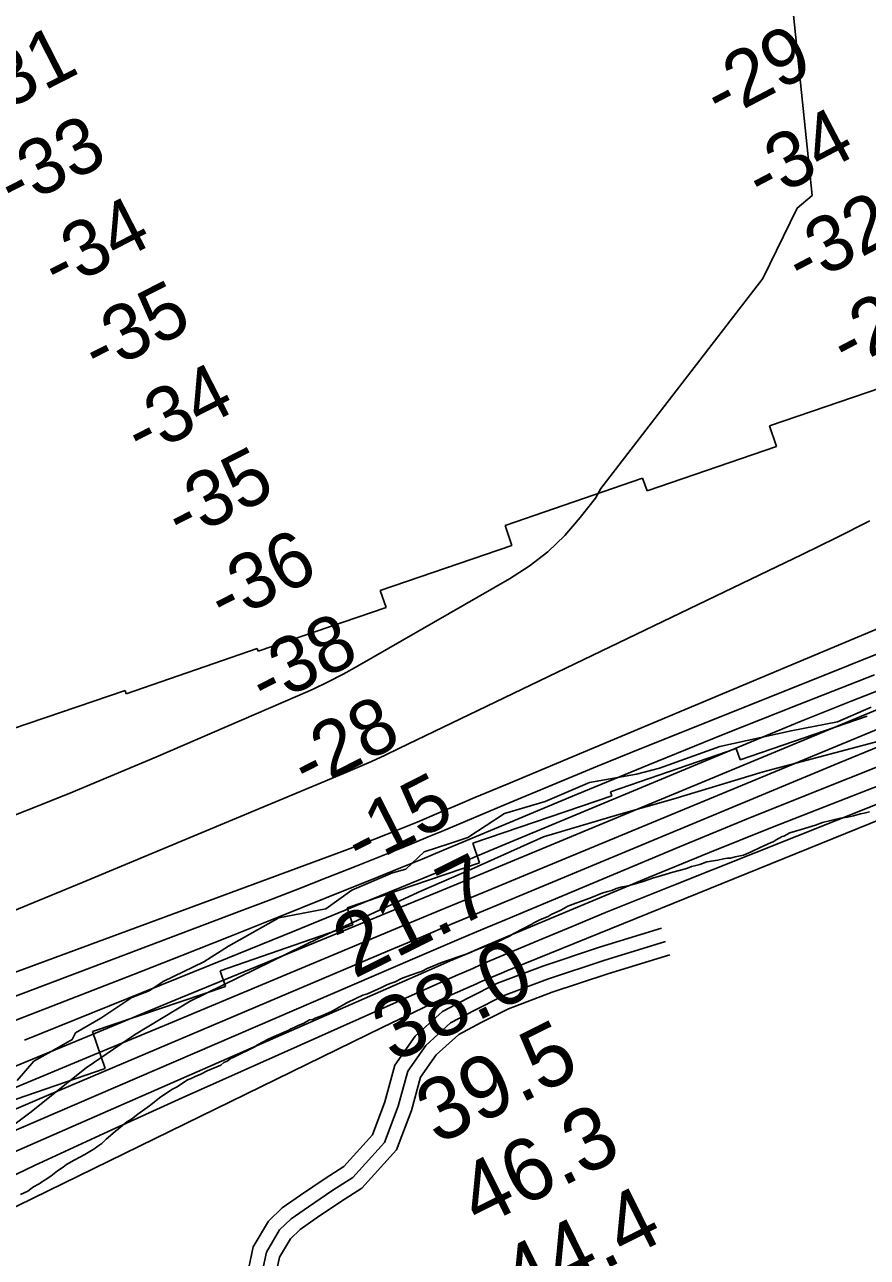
# Model space of a CAD drawing. Extents: x 3219052 to 3256913, y 800770 to 826146.
# Drawn here: x 3252341 to 3253248, y 814623 to 815949 of the extents above; entities that cross this region are included whole.
import ezdxf

# ---------------------------------------------------------------- set-up
doc = ezdxf.new("R2010")
doc.units = 0
for name, color, linetype in [('V-RIVR-EDGE', 7, 'Continuous'), ('V-RIVR-RANG', 7, 'Continuous'), ('V-ROAD-CNTR', 7, 'Continuous'), ('V-RRAP-FSHR', 7, 'Continuous'), ('V-RRAP-RVMT', 7, 'Continuous'), ('V-SITE-VEGE', 7, 'Continuous'), ('V-TOPO-DPTH', 7, 'Continuous'), ('V-TOPO-MAJR', 7, 'Continuous'), ('V-TOPO-MINR', 7, 'Continuous'), ('V-TOPO-WATR', 7, 'Continuous')]:
    doc.layers.add(name, color=color, linetype=linetype)

msp = doc.modelspace()

# ---------------------------------------------------------------- linework, layer by layer
at = {"layer": 'V-RIVR-EDGE'}
msp.add_lwpolyline([(3252333.5, 814813.5), (3252351.4, 814834.3), (3252373.2, 814846.4), (3252392.7, 814857.6), (3252396.2, 814864.6), (3252423.2, 814880.6), (3252456.8, 814902.7), (3252475.5, 814910), (3252490.3, 814920), (3252534.2, 814941.2), (3252560.8, 814958.1), (3252614.8, 814988.4), (3252665.2, 814998.2), (3252693.1, 815018.2), (3252737, 815036.7), (3252751.4, 815040.6), (3252771, 815059.3), (3252797.5, 815067.9), (3252818, 815074.8), (3252857.6, 815100.8), (3252901.1, 815113.7), (3252949, 815134), (3252999.4, 815143), (3253024.2, 815149.5), (3253089, 815172.8), (3253165.6, 815189.6), (3253215.6, 815199.4), (3253251.7, 815215)], dxfattribs=at)
at = {"layer": 'V-ROAD-CNTR'}
for points in [[(3253026.3, 814977.4), (3252959.5, 814956.7), (3252898.8, 814936.6), (3252849.8, 814918.1), (3252818.8, 814902.4), (3252790.9, 814887.8), (3252761.4, 814861.2), (3252739.6, 814829.8), (3252728.9, 814790.5), (3252715.4, 814754.9), (3252684.7, 814720.8), (3252664.7, 814708.2), (3252638, 814690), (3252618.4, 814676.4), (3252603.7, 814662.1), (3252587.2, 814634.5), (3252575.9, 814581.3)], [(3253030.7, 814963), (3252964.1, 814942.4), (3252903.8, 814922.4), (3252855.9, 814904.4), (3252825.7, 814889.1), (3252799.5, 814875.4), (3252772.7, 814851.2), (3252753.4, 814823.4), (3252743.2, 814785.8), (3252728.4, 814746.9), (3252694.5, 814709.2), (3252672.9, 814695.6), (3252646.5, 814677.6), (3252628, 814664.8), (3252615.6, 814652.7), (3252601.4, 814628.9), (3252590.5, 814577.7)], [(3253035.2, 814948.7), (3252968.6, 814928.1), (3252908.8, 814908.3), (3252861.9, 814890.6), (3252832.5, 814875.7), (3252808.2, 814863), (3252784.1, 814841.2), (3252767.2, 814816.9), (3252757.5, 814781.2), (3252741.4, 814739), (3252704.2, 814697.6), (3252681.1, 814683.1), (3252655, 814665.3), (3252637.6, 814653.2), (3252627.5, 814643.3), (3252615.5, 814623.4), (3252605.1, 814574.2)]]:
    msp.add_lwpolyline(points, dxfattribs=at)
at = {"layer": 'V-RRAP-FSHR'}
msp.add_lwpolyline([(3252290.4, 814736.3), (3252347.1, 814778.6), (3252407.6, 814827), (3252459.7, 814862.6), (3252519.6, 814898.9), (3252658.5, 814966.9), (3252768.3, 815017.4), (3252822, 815040.9), (3252899.5, 815075.4), (3252980.4, 815099.5), (3253038.6, 815116.1), (3253135.5, 815145.4), (3253289.7, 815186.5), (3253363.3, 815210.7), (3253449, 815243.9), (3253553.2, 815279.1), (3253669.3, 815315.3), (3253773.5, 815346.9), (3253884, 815377.5), (3253958.4, 815408.3), (3254029.6, 815429.6), (3254093.1, 815439.1)], dxfattribs=at)
at = {"layer": 'V-RRAP-RVMT'}
for p, q in [((3253142.3, 815517.8), (3253284.8, 815566.2)), ((3253149.9, 815495.5), (3253142.3, 815517.8)), ((3253011, 815447.6), (3253149.9, 815495.5)), ((3252858.2, 815410.5), (3253006, 815461.5)), ((3253006, 815461.5), (3253011, 815447.6)), ((3252865.3, 815389), (3252858.2, 815410.5)), ((3252723.9, 815340.6), (3252865.3, 815389)), ((3252730.3, 815322.1), (3252723.9, 815340.6)), ((3252592.7, 815275.2), (3252730.3, 815322.1)), ((3252450.7, 815229.5), (3252591.6, 815278.2)), ((3252591.6, 815278.2), (3252592.7, 815275.2)), ((3252299.1, 815182), (3252449.4, 815233)), ((3252449.4, 815233), (3252450.7, 815229.5)), ((3253247.6, 815205.2), (3253110.8, 815158.2)), ((3253106.5, 815170.7), (3252971.5, 815124)), ((3253110.8, 815158.2), (3253106.5, 815170.7)), ((3252972.9, 815119.7), (3252823.4, 815068.6)), ((3252971.5, 815124), (3252972.9, 815119.7)), ((3252823.4, 815068.6), (3252830.7, 815047.6)), ((3252830.7, 815047.6), (3252688.2, 814999.2)), ((3252688.2, 814999.2), (3252694.3, 814980.9)), ((3252694.3, 814980.9), (3252551.7, 814931.4)), ((3252551.7, 814931.4), (3252557.4, 814914.5)), ((3252557.4, 814914.5), (3252414.5, 814866.1)), ((3252414.5, 814866.1), (3252428.2, 814826.3)), ((3252428.2, 814826.3), (3252285.7, 814777.3))]:
    msp.add_line(p, q, dxfattribs=at)
at = {"layer": 'V-SITE-VEGE'}
for p, q in [((3253199.4, 815090.8), (3253218.8, 815095.5)), ((3253218.8, 815095.5), (3253226.4, 815096.8)), ((3253226.4, 815096.8), (3253232.6, 815098.2)), ((3253232.6, 815098.2), (3253240.2, 815100.2)), ((3253240.2, 815100.2), (3253244.3, 815100.9)), ((3253244.3, 815100.9), (3253249.8, 815102.3)), ((3253164.2, 815079.9), (3253176.6, 815083.3)), ((3253176.6, 815083.3), (3253180.1, 815084.6)), ((3253180.1, 815084.6), (3253191.8, 815088)), ((3253191.8, 815088), (3253199.4, 815090.8)), ((3253132.4, 815064.1), (3253144.1, 815069.6)), ((3253144.1, 815069.6), (3253146.2, 815070.3)), ((3253146.2, 815070.3), (3253149.6, 815072.3)), ((3253149.6, 815072.3), (3253155.9, 815075.8)), ((3253155.9, 815075.8), (3253157.9, 815076.4)), ((3253157.9, 815076.4), (3253164.2, 815079.9)), ((3253100.6, 815052.5), (3253105.4, 815053.9)), ((3253105.4, 815053.9), (3253114.4, 815055.9)), ((3253114.4, 815055.9), (3253122.7, 815059.3)), ((3253122.7, 815059.3), (3253132.4, 815064.1)), ((3253038.4, 815037.6), (3253052.2, 815041)), ((3253052.2, 815041), (3253054.3, 815041.7)), ((3253054.3, 815041.7), (3253058.4, 815043.8)), ((3253058.4, 815043.8), (3253061.9, 815044.4)), ((3253061.9, 815044.4), (3253067.4, 815045.8)), ((3253067.4, 815045.8), (3253075, 815048.5)), ((3253075, 815048.5), (3253086.8, 815050.5)), ((3253086.8, 815050.5), (3253093, 815051.9)), ((3253093, 815051.9), (3253097.1, 815052.6)), ((3253097.1, 815052.6), (3253100.6, 815052.5)), ((3252994.2, 815024), (3253006.6, 815027.4)), ((3253006.6, 815027.4), (3253017.7, 815031.5)), ((3253017.7, 815031.5), (3253023.2, 815032.9)), ((3253023.2, 815032.9), (3253038.4, 815037.6)), ((3252949.2, 815009.7), (3252963.1, 815015.2)), ((3252963.1, 815015.2), (3252968.6, 815016.6)), ((3252968.6, 815016.6), (3252972.7, 815017.9)), ((3252972.7, 815017.9), (3252977.6, 815020)), ((3252977.6, 815020), (3252982.4, 815021.3)), ((3252982.4, 815021.3), (3252990, 815022.7)), ((3252990, 815022.7), (3252994.2, 815024)), ((3252918.1, 814996.8), (3252925.7, 815000.9)), ((3252925.7, 815000.9), (3252934, 815004.3)), ((3252934, 815004.3), (3252940.3, 815006.3)), ((3252940.3, 815006.3), (3252949.2, 815009.7)), ((3252896, 814986.5), (3252904.3, 814989.9)), ((3252904.3, 814989.9), (3252907.8, 814992)), ((3252907.8, 814992), (3252918.1, 814996.8)), ((3252867.6, 814971.5), (3252887, 814981.7)), ((3252887, 814981.7), (3252889.1, 814983.1)), ((3252889.1, 814983.1), (3252896, 814986.5)), ((3252840.7, 814959.1), (3252846.9, 814961.2)), ((3252846.9, 814961.2), (3252850.4, 814962.6)), ((3252850.4, 814962.6), (3252854.5, 814964.6)), ((3252854.5, 814964.6), (3252856.6, 814966)), ((3252856.6, 814966), (3252862.8, 814968.7)), ((3252862.8, 814968.7), (3252867.6, 814971.5)), ((3252790.9, 814940.7), (3252817.2, 814949.6)), ((3252817.2, 814949.6), (3252828.2, 814954.4)), ((3252828.2, 814954.4), (3252833.8, 814956.4)), ((3252833.8, 814956.4), (3252840.7, 814959.1)), ((3252774.3, 814933.9), (3252790.9, 814940.7)), ((3252739.8, 814919.6), (3252746.7, 814923)), ((3252746.7, 814923), (3252751.5, 814925)), ((3252751.5, 814925), (3252764.6, 814929.8)), ((3252764.6, 814929.8), (3252768.8, 814931.2)), ((3252768.8, 814931.2), (3252774.3, 814933.9)), ((3252710, 814906.6), (3252725.2, 814913.4)), ((3252725.2, 814913.4), (3252730.8, 814916.2)), ((3252730.8, 814916.2), (3252735.6, 814918.2)), ((3252735.6, 814918.2), (3252739.8, 814919.6)), ((3252672, 814888.1), (3252687.9, 814897)), ((3252687.9, 814897), (3252697.6, 814901.8)), ((3252697.6, 814901.8), (3252705.2, 814905.2)), ((3252705.2, 814905.2), (3252710, 814906.6)), ((3252654, 814880.6), (3252661.6, 814883.3)), ((3252661.6, 814883.3), (3252672, 814888.1)), ((3252625.7, 814867.6), (3252627.7, 814869)), ((3252627.7, 814869), (3252631.2, 814870.4)), ((3252631.2, 814870.4), (3252634.7, 814872.4)), ((3252634.7, 814872.4), (3252641.6, 814875.1)), ((3252641.6, 814875.1), (3252647.8, 814878.6)), ((3252647.8, 814878.6), (3252651.2, 814879.2)), ((3252651.2, 814879.2), (3252654, 814880.6)), ((3252591.8, 814851.9), (3252604.2, 814858.1)), ((3252604.2, 814858.1), (3252609.8, 814860.8)), ((3252609.8, 814860.8), (3252625.7, 814867.6)), ((3252565.5, 814838.2), (3252589, 814849.8)), ((3252589, 814849.8), (3252591.8, 814851.9)), ((3252537.8, 814823.8), (3252552.3, 814830)), ((3252552.3, 814830), (3252555.8, 814832.7)), ((3252555.8, 814832.7), (3252559.3, 814834.1)), ((3252559.3, 814834.1), (3252563.4, 814837.5)), ((3252563.4, 814837.5), (3252565.5, 814838.2)), ((3252516.4, 814814.3), (3252520.5, 814815.6)), ((3252520.5, 814815.6), (3252524.7, 814817.7)), ((3252524.7, 814817.7), (3252530.9, 814820.4)), ((3252530.9, 814820.4), (3252537.8, 814823.8)), ((3252488, 814795.8), (3252500.5, 814804)), ((3252500.5, 814804), (3252505.3, 814806.7)), ((3252505.3, 814806.7), (3252516.4, 814814.3)), ((3252475.6, 814786.2), (3252488, 814795.8)), ((3252456.2, 814771.8), (3252463.1, 814777.3)), ((3252463.1, 814777.3), (3252475.6, 814786.2)), ((3252438.9, 814758.7), (3252446.5, 814764.9)), ((3252446.5, 814764.9), (3252451.3, 814769)), ((3252451.3, 814769), (3252456.2, 814771.8)), ((3252424.3, 814745.7), (3252429.2, 814750.5)), ((3252429.2, 814750.5), (3252438.9, 814758.7)), ((3252406.3, 814734), (3252413.2, 814738.1)), ((3252413.2, 814738.1), (3252416, 814739.5)), ((3252416, 814739.5), (3252420.2, 814742.9)), ((3252420.2, 814742.9), (3252424.3, 814745.7)), ((3252382.8, 814720.3), (3252386.3, 814723.1)), ((3252386.3, 814723.1), (3252394.6, 814727.9)), ((3252394.6, 814727.9), (3252406.3, 814734)), ((3252356.5, 814701.8), (3252369.6, 814710.7)), ((3252369.6, 814710.7), (3252376.6, 814716.2)), ((3252376.6, 814716.2), (3252382.8, 814720.3)), ((3252344.7, 814694.3), (3252348.2, 814697)), ((3252348.2, 814697), (3252351, 814699.1)), ((3252351, 814699.1), (3252356.5, 814701.8)), ((3252337.1, 814690.9), (3252344.7, 814694.3))]:
    msp.add_line(p, q, dxfattribs=at)
at = {"layer": 'V-TOPO-DPTH'}
for points in [[(3252295.3, 815084.9), (3252389.2, 815122.2), (3252482.5, 815161.1), (3252635.3, 815227.1), (3252651.7, 815234.5), (3252667.9, 815242.2), (3252683.8, 815250.5), (3252699.5, 815259.2), (3252862.9, 815352.9), (3252884.1, 815366.8), (3252904.1, 815382.2), (3252922.2, 815399.8), (3252938.9, 815418.9), (3252955.3, 815439.9), (3252961.1, 815450.1), (3253135.3, 815676.3), (3253172.3, 815751.8), (3253188.2, 815765.4), (3253168.2, 815959.3), (3253020.4, 816030.4), (3252718.3, 816095.5)], [(3252718.3, 816095.5), (3253020.4, 816030.4), (3253168.2, 815959.3), (3253188.2, 815765.4), (3253172.3, 815751.8), (3253135.3, 815676.3), (3252961.1, 815450.1), (3252955.3, 815439.9), (3252938.9, 815418.9), (3252922.2, 815399.8), (3252904.1, 815382.2), (3252884.1, 815366.8), (3252862.9, 815352.9), (3252699.5, 815259.2), (3252683.8, 815250.5), (3252667.9, 815242.2), (3252651.7, 815234.5), (3252635.3, 815227.1), (3252482.5, 815161.1), (3252389.2, 815122.2), (3252295.3, 815084.9)], [(3252322.7, 814993.1), (3252404.3, 815026.7), (3252684.4, 815143.7), (3252699.4, 815150.2), (3252714.3, 815156.7), (3252729.1, 815163.5), (3252743.9, 815170.5), (3253140.9, 815361.5), (3253177.5, 815379.3), (3253214, 815397.3), (3253250.4, 815415.6)], [(3253250.4, 815415.6), (3253214, 815397.3), (3253177.5, 815379.3), (3253140.9, 815361.5), (3252743.9, 815170.5), (3252729.1, 815163.5), (3252714.3, 815156.7), (3252699.4, 815150.2), (3252684.4, 815143.7), (3252404.3, 815026.7), (3252322.7, 814993.1)], [(3251943, 814786.5), (3252682.8, 815059.9), (3252694.5, 815064.2), (3252706.2, 815068.7), (3252717.8, 815073.2), (3252729.5, 815077.8), (3252741.9, 815082.7), (3252747.3, 815084.9), (3252752.7, 815087), (3252758.1, 815089.3), (3252763.5, 815091.5), (3252789.2, 815102.4), (3252807.4, 815110), (3252825.6, 815117.7), (3252843.8, 815125.4), (3252862, 815133), (3253412.9, 815364.1)], [(3253412.9, 815364.1), (3252862, 815133), (3252843.8, 815125.4), (3252825.6, 815117.7), (3252807.4, 815110), (3252789.2, 815102.4), (3252763.5, 815091.5), (3252758.1, 815089.3), (3252752.7, 815087), (3252747.3, 815084.9), (3252741.9, 815082.7), (3252729.5, 815077.8), (3252717.8, 815073.2), (3252706.2, 815068.7), (3252694.5, 815064.2), (3252682.8, 815059.9), (3251943, 814786.5)], [(3253255.4, 815249.7), (3253173.9, 815217.9), (3253092.5, 815185.6), (3253011.5, 815152.6), (3252930.6, 815119.2), (3252815.8, 815071.2), (3252792.4, 815061.4), (3252769, 815051.7), (3252745.6, 815042.1), (3252722.1, 815032.6), (3252665.7, 815009.8), (3252614, 814989), (3252562.2, 814968.3), (3252510.3, 814947.9), (3252458.4, 814927.6), (3251971.9, 814738.5)], [(3251971.9, 814738.5), (3252458.4, 814927.6), (3252510.3, 814947.9), (3252562.2, 814968.3), (3252614, 814989), (3252665.7, 815009.8), (3252722.1, 815032.6), (3252745.6, 815042.1), (3252769, 815051.7), (3252792.4, 815061.4), (3252815.8, 815071.2), (3252930.6, 815119.2), (3253011.5, 815152.6), (3253092.5, 815185.6), (3253173.9, 815217.9), (3253255.4, 815249.7)], [(3253330.2, 815242.1), (3252868.3, 815050.5), (3252826.8, 815033.4), (3252785.4, 815016.2), (3252744, 814999.1), (3252702.5, 814982), (3252597.2, 814938.5), (3252503.1, 814899.7), (3252409, 814860.9), (3252314.9, 814822.2)], [(3252314.9, 814822.2), (3252409, 814860.9), (3252503.1, 814899.7), (3252597.2, 814938.5), (3252702.5, 814982), (3252744, 814999.1), (3252785.4, 815016.2), (3252826.8, 815033.4), (3252868.3, 815050.5), (3253330.2, 815242.1)], [(3253259.2, 815172.4), (3253217.2, 815155.2), (3252868.4, 815010), (3252834.8, 814996), (3252801.2, 814981.9), (3252767.7, 814967.8), (3252734.1, 814953.6), (3252364.9, 814796.9), (3252304.5, 814771.3)]]:
    msp.add_lwpolyline(points, dxfattribs=at)
at = {"layer": 'V-TOPO-MAJR'}
msp.add_lwpolyline([(3252273.6, 814684.2), (3252352.2, 814722), (3252431.3, 814758.7), (3252510.7, 814794.8), (3252804.8, 814926), (3252814.1, 814930.1), (3252823.3, 814934.1), (3252832.5, 814938.1), (3252841.8, 814942.1), (3252894.6, 814964.3), (3252930.3, 814979.2), (3252966.1, 814994), (3253001.9, 815008.5), (3253037.8, 815023), (3253482.3, 815199.8)], dxfattribs=at)
at = {"layer": 'V-TOPO-MINR'}
for points in [[(3252718.3, 816095.5), (3253020.4, 816030.4), (3253168.2, 815959.3), (3253188.2, 815765.4), (3253172.3, 815751.8), (3253135.3, 815676.3), (3252961.1, 815450.1), (3252955.3, 815439.9), (3252938.9, 815418.9), (3252922.2, 815399.8), (3252904.1, 815382.2), (3252884.1, 815366.8), (3252862.9, 815352.9), (3252699.5, 815259.2), (3252683.8, 815250.5), (3252667.9, 815242.2), (3252651.7, 815234.5), (3252635.3, 815227.1), (3252482.5, 815161.1), (3252389.2, 815122.2), (3252295.3, 815084.9)], [(3252341.4, 814857), (3252414.2, 814886.3), (3252486.9, 814915.6), (3252559.5, 814945), (3252632.1, 814974.6), (3252712.3, 815007.3), (3252744.8, 815020.6), (3252777.2, 815034), (3252809.6, 815047.4), (3252842, 815060.9), (3253122.7, 815177.8), (3253176.4, 815199.8), (3253230.2, 815221.4), (3253284.3, 815242.5), (3253338.5, 815263.1), (3253424.1, 815295.1), (3253435.7, 815299.4), (3253447.3, 815303.5), (3253458.9, 815307.5), (3253470.6, 815311.4), (3254230.1, 815557.4)], [(3252328.2, 814804.5), (3252412.1, 814839.5), (3252496, 814874.5), (3252709.3, 814963.6), (3252751.4, 814981.2), (3252793.5, 814998.7), (3252835.6, 815016.2), (3252877.7, 815033.7), (3253388.7, 815245.3), (3253400.7, 815250.2), (3253412.8, 815255), (3253424.9, 815259.6), (3253437.1, 815264.1), (3253449.3, 815268.5), (3253461.6, 815272.7), (3253473.9, 815276.7), (3253486.3, 815280.6), (3253915.8, 815411.2), (3253945, 815420.1), (3253974.3, 815429), (3254003.5, 815437.9), (3254032.7, 815446.9), (3254061.7, 815456.3), (3254090.5, 815466.5)], [(3252055.7, 814542.6), (3252726.6, 814870.8), (3252743.8, 814879.1), (3252761, 814887.3), (3252778.2, 814895.4), (3252795.6, 814903.3), (3252827.2, 814917.6), (3252828.8, 814918.3), (3252830.3, 814919), (3252831.8, 814919.6), (3252833.4, 814920.3), (3252842.2, 814924), (3252848.1, 814926.5), (3252854.1, 814929), (3252860, 814931.4), (3252866, 814933.8), (3253502.6, 815192.2), (3253682.7, 815227.2), (3253947.3, 815296.2), (3254304.5, 815417.9)], [(3252322.7, 814993.1), (3252404.3, 815026.7), (3252684.4, 815143.7), (3252699.4, 815150.2), (3252714.3, 815156.7), (3252729.1, 815163.5), (3252743.9, 815170.5), (3253140.9, 815361.5), (3253177.5, 815379.3), (3253214, 815397.3), (3253250.4, 815415.6)], [(3251943, 814786.5), (3252682.8, 815059.9), (3252694.5, 815064.2), (3252706.2, 815068.7), (3252717.8, 815073.2), (3252729.5, 815077.8), (3252741.9, 815082.7), (3252747.3, 815084.9), (3252752.7, 815087), (3252758.1, 815089.3), (3252763.5, 815091.5), (3252789.2, 815102.4), (3252807.4, 815110), (3252825.6, 815117.7), (3252843.8, 815125.4), (3252862, 815133), (3253412.9, 815364.1)], [(3251957.4, 814762.4), (3252572.1, 814995.1), (3252603.7, 815007.1), (3252635.2, 815019.3), (3252666.7, 815031.7), (3252698.1, 815044.1), (3252732, 815057.7), (3252746.4, 815063.5), (3252760.9, 815069.4), (3252775.3, 815075.4), (3252789.7, 815081.4), (3252859.1, 815110.6), (3252908.3, 815131.1), (3252957.5, 815151.4), (3253006.9, 815171.5), (3253056.3, 815191.4), (3253398.3, 815328.3)], [(3251971.9, 814738.5), (3252458.4, 814927.6), (3252510.3, 814947.9), (3252562.2, 814968.3), (3252614, 814989), (3252665.7, 815009.8), (3252722.1, 815032.6), (3252745.6, 815042.1), (3252769, 815051.7), (3252792.4, 815061.4), (3252815.8, 815071.2), (3252930.6, 815119.2), (3253011.5, 815152.6), (3253092.5, 815185.6), (3253173.9, 815217.9), (3253255.4, 815249.7)], [(3252085.6, 814629.5), (3252782.1, 814934.8), (3252799.1, 814942.2), (3252816.2, 814949.5), (3252833.3, 814956.8), (3252850.4, 814964.1), (3252946.9, 815004.6), (3253012.4, 815031.9), (3253078, 815058.8), (3253143.9, 815085.1), (3253209.9, 815111.1), (3253459.6, 815208.5)], [(3252304.5, 814771.3), (3252364.9, 814796.9), (3252734.1, 814953.6), (3252767.7, 814967.8), (3252801.2, 814981.9), (3252834.8, 814996), (3252868.4, 815010), (3253217.2, 815155.2), (3253259.2, 815172.4)], [(3252228.3, 814715.4), (3252758.4, 814944), (3252783.6, 814954.8), (3252808.8, 814965.5), (3252834, 814976.2), (3252859.3, 814986.8), (3253045.7, 815064.8), (3253117.7, 815094.5), (3253189.9, 815123.7), (3253262.3, 815152.3)]]:
    msp.add_lwpolyline(points, dxfattribs=at)
at = {"layer": 'V-TOPO-WATR'}
msp.add_lwpolyline([(3252314.9, 814822.2), (3252409, 814860.9), (3252503.1, 814899.7), (3252597.2, 814938.5), (3252702.5, 814982), (3252744, 814999.1), (3252785.4, 815016.2), (3252826.8, 815033.4), (3252868.3, 815050.5), (3253330.2, 815242.1)], dxfattribs=at)

# ---------------------------------------------------------------- texts
at = {"layer": 'V-RIVR-RANG'}
for s, height, rotation, p in [('-31', 60, 27.0262, (3252298.7, 815845.2)), ('-29', 60, 27.7224, (3253089.8, 815845)), ('-33', 60, 27.0262, (3252329.8, 815748.8)), ('-34', 60, 27.7224, (3253134.7, 815755.6)), ('-34', 60, 27.0262, (3252377.3, 815660.8)), ('-32', 60, 27.7224, (3253177.7, 815665.3)), ('-29', 60, 27.7224, (3253225.7, 815577.5)), ('-35', 60, 27.0262, (3252420.6, 815570.6)), ('-34', 60, 27.0262, (3252466.8, 815481.9)), ('-35', 60, 27.0262, (3252510.1, 815391.7)), ('-36', 60, 27.0262, (3252556.1, 815303)), ('-38', 60, 27.0262, (3252600.4, 815213.3)), ('-28', 60, 27.0262, (3252645.6, 815124.1)), ('-15', 60, 27.0262, (3252703, 815041.1)), ('21.7', 67, 26.4483, (3252695.6, 814922.5)), ('38.0', 67, 26.4483, (3252737.7, 814831.8)), ('39.5', 67, 26.4483, (3252785.1, 814743.7)), ('46.3', 67, 26.4483, (3252829.8, 814654.2)), ('44.4', 67, 26.4483, (3252874.6, 814564.8))]:
    msp.add_text(s, height=height, rotation=rotation, dxfattribs=at).set_placement(p)

doc.saveas('drawing.dxf')
